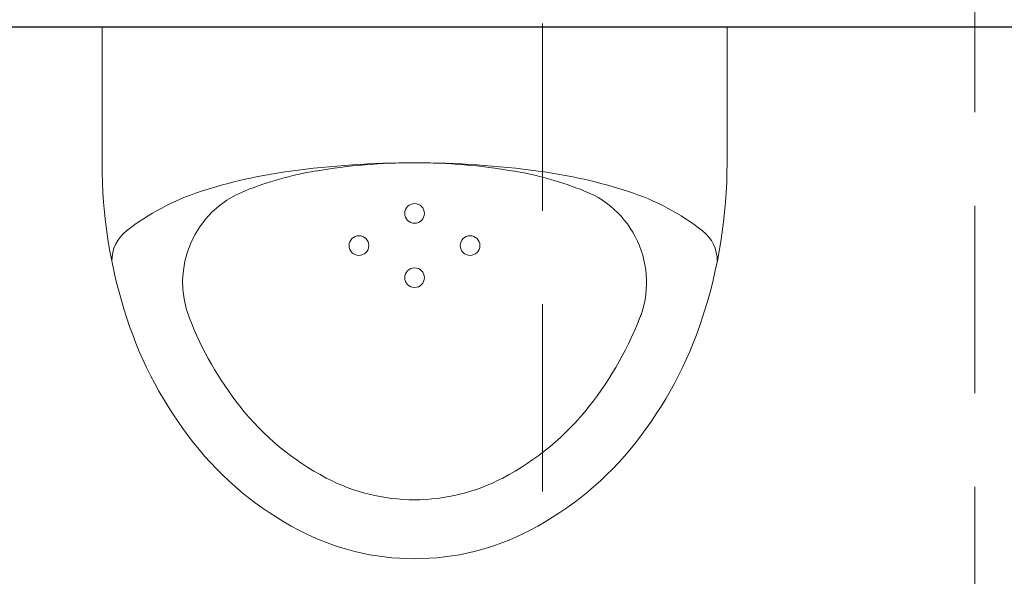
# Model space of a CAD drawing. Header units: millimetres. Extents: x 23192 to 177760, y -399809 to -79279.
# Tile 621 of 656: x 74679 to 74729, y -197781 to -197753. Entities that reach past the tile are written whole.
import ezdxf

# ---------------------------------------------------------------- set-up
doc = ezdxf.new("R2010")
doc.units = ezdxf.units.MM
doc.linetypes.add('CARKOVANA', pattern=[7.5, 5, -2.5])
doc.linetypes.add('HIDDEN2', pattern=[4.7625, 3.175, -1.5875])
doc.layers.get('0').update_dxf_attribs({"lineweight": 0})
doc.layers.add('!! 1_Wyburzenia', color=252, linetype='CARKOVANA', lineweight=13, true_color=0x696969)
doc.layers.add('!! 1_zabudowa GK', color=33, linetype='Continuous')
doc.layers.add('!! 2_wypos-sanitarne', color=240, linetype='Continuous', lineweight=9)
doc.styles.add('SIMPLEX', font='simplex.shx', dxfattribs={"width": 0.77})
doc.dimstyles.new('OL PB 200', dxfattribs={"dimscale": 4, "dimtxt": 5, "dimasz": 0.2, "dimexe": 10, "dimexo": 10, "dimgap": 1, "dimtad": 1, "dimdec": 1, "dimrnd": 0.5, "dimzin": 9, "dimdsep": 46, "dimtxsty": 'SIMPLEX', "dimblk": 'thick_MSz', "dimcen": 0.1, "dimdle": 8, "dimse1": 1, "dimse2": 1, "dimclrd": 256, "dimclre": 256, "dimclrt": 3, "dimadec": 1, "dimazin": 2, "dimtfac": 1, "dimtdec": 1, "dimtix": 1, "dimtofl": 0, "dimtmove": 2, "dimatfit": 3, "dimldrblk": 'thick_MSz', "dimfxl": 10, "dimfxlon": 1, "dimtolj": 1, "dimlwd": -1, "dimlwe": -1, "dimarcsym": 0})

# ---------------------------------------------------------------- blocks, each defined once
blk = doc.blocks.new('A$C164C2DE0')
for p, q in [((0, 15.897), (0, -15.897)), ((6.9, 15.897), (0, 15.897)), ((0, -15.897), (6.9, -15.897))]:
    blk.add_line(p, q)
for centre in [(11.111, 2.828), (9.479, 0), (12.744, 0), (11.111, -2.828)]:
    blk.add_circle(centre, 0.5)
for centre, radius, start, end in [((6.9, -9.541), 25.438, 71.8951, 90), ((11.9, 13.456), 1.944, 90, 141.9092), ((19.99, 7.115), 12.223, 141.9092, 162.0125), ((8.429, -4.864), 20.517, 51.7154, 71.8951), ((12.982, 6.802), 5, 65.4842, 158.2639), ((8.429, -4.864), 17.517, 51.7154, 69.5923), ((10.775, -1.893), 16.732, 27.6894, 51.7154), ((33.17, 2.836), 26.079, 162.0125, 172.3405), ((24.656, 2.115), 17.58, 158.1656, 170.4666), ((10.775, -1.893), 13.732, 27.6894, 51.7154), ((54.258, 0), 47.358, 172.3405, 180), ((14.382, 0), 12.658, 0, 27.6894), ((37.249, 0), 30.349, 170.4666, 180), ((14.382, 0), 9.658, 0, 27.6894), ((37.249, 0), 30.349, 180, 189.5334), ((54.258, 0), 47.358, 180, 187.6595), ((14.382, 0), 9.658, 332.3106, 0), ((14.382, 0), 12.658, 332.3106, 0), ((10.775, 1.893), 13.732, 308.2846, 332.3106), ((24.656, -2.115), 17.58, 189.5334, 201.8344), ((10.775, 1.893), 16.732, 308.2846, 332.3106), ((33.17, -2.836), 26.079, 187.6595, 197.9875), ((12.98, -6.796), 5, 201.7998, 291.3195), ((8.429, 4.864), 17.517, 291.3195, 308.2846), ((19.99, -7.115), 12.223, 197.9875, 218.0908), ((8.429, 4.864), 20.517, 288.1049, 308.2846), ((6.9, 9.541), 25.438, 270, 288.1049), ((11.9, -13.456), 1.944, 218.0908, 270)]:
    blk.add_arc(centre, radius, start, end)
blk = doc.blocks.new('thick_MSz')
for p, q in [((0, 15), (0, -15)), ((-10, 0), (10, 0))]:
    blk.add_line(p, q)
at = {"const_width": 2, "elevation": 2}
blk.add_lwpolyline([(-7.071, -7.071), (7.071, 7.071)], dxfattribs=at)
blk = doc.blocks.new('*D1777')
at = {"transparency": 16777216}
blk.add_line((74545.846, -197804.085), (74754.493, -197804.085), dxfattribs=at)
at = {"layer": 'DEFPOINTS', "color": 0, "transparency": 16777216}
for p in [(74545.046, -197700.762), (74755.293, -197700.762), (74755.293, -197804.085)]:
    blk.add_point(p, dxfattribs=at)
at = {"transparency": 16777216, "xscale": 0.8, "yscale": 0.8, "zscale": 0.8, "rotation": 180}
blk.add_blockref('thick_MSz', (74545.046, -197804.085), dxfattribs=at)
at = {"transparency": 16777216, "xscale": 0.8, "yscale": 0.8, "zscale": 0.8}
blk.add_blockref('thick_MSz', (74755.293, -197804.085), dxfattribs=at)
at = {"color": 3, "transparency": 16777216, "insert": (74650.17, -197790.085), "char_height": 20, "attachment_point": 5, "style": 'SIMPLEX'}
blk.add_mtext('\\A1;210', dxfattribs=at)

msp = doc.modelspace()

# ---------------------------------------------------------------- linework, layer by layer
at = {"layer": '!! 1_Wyburzenia', "linetype": 'HIDDEN2', "ltscale": 3}
msp.add_line((74727.42327, -198014.5883), (74727.42327, -197538.5883), dxfattribs=at)
msp.add_lwpolyline([(74705.42327, -197538.5883), (74705.42327, -198046.5883)], dxfattribs=at)
at = {"layer": '!! 1_zabudowa GK'}
msp.add_lwpolyline([(74755.29274, -197753.0883), (74545.04643, -197753.0883)], dxfattribs=at)

# ---------------------------------------------------------------- block references
at = {"layer": '!! 2_wypos-sanitarne', "rotation": 270}
msp.add_blockref('A$C164C2DE0', (74698.92097, -197753.0883), dxfattribs=at)

# ---------------------------------------------------------------- dimensions: what is measured, and where the dimension line sits
dim = msp.add_linear_dim(base=(74755.29274, -197804.08482), p1=(74545.04643, -197700.76241), p2=(74755.29274, -197700.76241), dimstyle='OL PB 200')
dim.commit()
dim.dimension.update_dxf_attribs({"geometry": '*D1777', "text_midpoint": (74650.16959, -197790.08482)})

doc.saveas('drawing.dxf')
